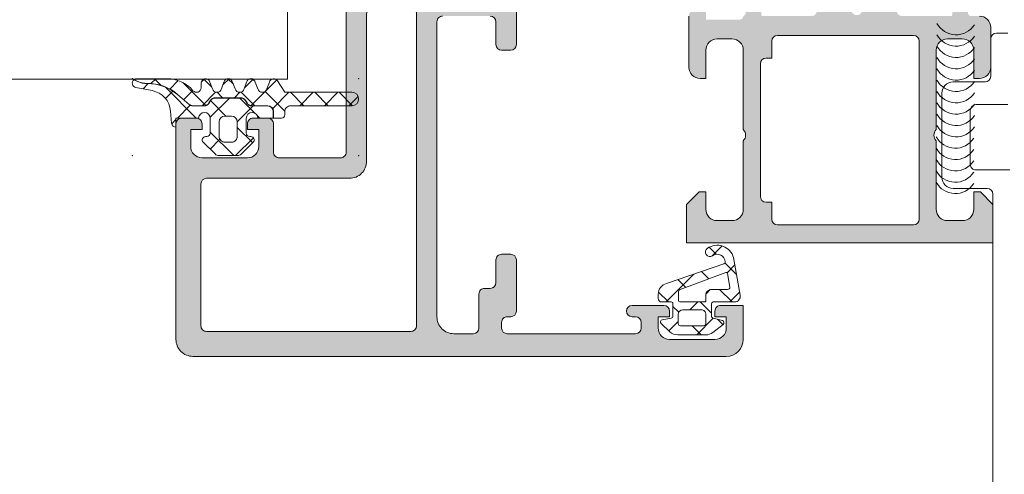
# Model space of a CAD drawing. Header units: millimetres. Extents: x 213386 to 506888, y 183055 to 450952.
# Tile 452 of 656: x 391947 to 392034, y 307865 to 307905. Entities that reach past the tile are written whole.
import ezdxf

# ---------------------------------------------------------------- set-up
doc = ezdxf.new("R2010")
doc.units = ezdxf.units.MM
doc.layers.add('FASÁDA DETAILNÍ', color=255, linetype='Continuous', lineweight=0)

msp = doc.modelspace()

# ---------------------------------------------------------------- hatches: boundary and pattern name
at = {"layer": 'FASÁDA DETAILNÍ'}
h = msp.add_hatch(color=256, dxfattribs=at)
edge = h.paths.add_edge_path(flags=16)
edge.add_ellipse((391981.8488441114, 307877.6725328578), major_axis=(-0.4999740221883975, 0), ratio=1, start_angle=89.9970229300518, end_angle=180.0029770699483, ccw=False)
edge.add_line((391981.8488181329, 307877.1725588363), (391963.8488181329, 307877.1725588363))
edge.add_ellipse((391963.8487921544, 307877.6725328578), major_axis=(-0.4999740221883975, 0), ratio=1, start_angle=-0.0029770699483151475, end_angle=90.0029770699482, ccw=False)
edge.add_line((391963.3488181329, 307877.6725588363), (391963.3488181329, 307890.1725588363))
edge.add_ellipse((391963.8488399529, 307890.1725370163), major_axis=(-0.5000218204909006, 0), ratio=1, start_angle=270.00250028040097, end_angle=359.99749971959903, ccw=False)
edge.add_line((391963.8488181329, 307890.6725588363), (391976.4518691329, 307890.6725588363))
edge.add_ellipse((391976.4518702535, 307892.1725577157), major_axis=(-1.499998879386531, 0), ratio=1, start_angle=89.99995719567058, end_angle=180.0000428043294)
edge.add_line((391977.9518691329, 307892.1725588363), (391977.9518691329, 307905.1725468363))
edge.add_ellipse((391978.4518687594, 307905.1725472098), major_axis=(-0.4999996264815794, 0), ratio=1, start_angle=-90.00004280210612, end_angle=4.280210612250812e-05, ccw=False)
edge.add_line((391978.4518691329, 307905.6725468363), (391981.8488181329, 307905.6725468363))
edge.add_ellipse((391981.8488185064, 307905.1725472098), major_axis=(-0.4999996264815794, 0), ratio=1, start_angle=179.9999571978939, end_angle=270.0000428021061, ccw=False)
edge.add_line((391982.3488181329, 307905.1725468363), (391982.3488181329, 307877.6725588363))
edge = h.paths.add_edge_path()
edge.add_line((392011.1488131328, 307876.4725468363), (392011.1488131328, 307879.4725468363))
edge.add_line((392011.1488131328, 307879.4725468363), (392009.1488131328, 307879.4725468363))
edge.add_arc((392009.1487871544, 307878.9725728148), 0.4999740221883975, 89.99702293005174, 180.0029770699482)
edge.add_line((392008.6488131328, 307878.9725468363), (392008.6488131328, 307878.4725468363))
edge.add_line((392008.6488131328, 307878.4725468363), (392009.6488131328, 307878.4725468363))
edge.add_line((392009.6488131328, 307878.4725468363), (392009.6488131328, 307877.4725468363))
edge.add_arc((392008.6487490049, 307877.4726109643), 1.000064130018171, 270.00367402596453, 359.99632597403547, ccw=False)
edge.add_line((392008.6488131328, 307876.4725468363), (392004.6488131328, 307876.4725468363))
edge.add_arc((392004.6488431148, 307877.4725768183), 1.000029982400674, 180.0017177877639, 269.9982822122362, ccw=False)
edge.add_line((392003.6488131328, 307877.4725468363), (392003.6488131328, 307878.4725468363))
edge.add_line((392003.6488131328, 307878.4725468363), (392004.6488131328, 307878.4725468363))
edge.add_line((392004.6488131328, 307878.4725468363), (392004.6488131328, 307878.9725468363))
edge.add_arc((392004.1488075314, 307878.9725412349), 0.5000056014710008, 0.0006418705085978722, 89.99935812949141)
edge.add_line((392004.1488131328, 307879.4725468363), (392001.3488101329, 307879.4725468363))
edge.add_arc((392001.3488101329, 307878.9725468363), 0.5, 90, 270)
edge.add_line((392001.3488101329, 307878.4725468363), (392001.6488131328, 307878.4725468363))
edge.add_arc((392001.6488024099, 307877.9725361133), 0.5000107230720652, 0.0012287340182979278, 89.9987712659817, ccw=False)
edge.add_line((392002.1488131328, 307877.9725468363), (392002.1488131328, 307877.4725468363))
edge.add_arc((392001.648745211, 307877.4726147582), 0.5000679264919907, 270.00778221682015, 359.9922177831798, ccw=False)
edge.add_line((392001.6488131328, 307876.9725468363), (391990.3488181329, 307876.9725468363))
edge.add_arc((391990.3488399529, 307877.4725686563), 0.5000218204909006, 180.0025002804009, 269.99749971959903, ccw=False)
edge.add_line((391989.8488181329, 307877.4725468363), (391989.8488181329, 307877.9725468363))
edge.add_arc((391990.3487554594, 307877.9726095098), 0.499937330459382, 89.99281724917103, 180.0071827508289, ccw=False)
edge.add_line((391990.3488181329, 307878.4725468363), (391990.6488211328, 307878.4725468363))
edge.add_arc((391990.6487583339, 307878.9726096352), 0.5000628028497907, 270.0071953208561, 359.9928046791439)
edge.add_line((391991.1488211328, 307878.9725468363), (391991.1488211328, 307883.4725468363))
edge.add_arc((391990.6488155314, 307883.4725412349), 0.5000056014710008, 0.0006418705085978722, 89.99935812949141)
edge.add_line((391990.6488211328, 307883.9725468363), (391989.8488181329, 307883.9725468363))
edge.add_arc((391989.8487921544, 307883.4725728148), 0.4999740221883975, 89.99702293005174, 180.0029770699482)
edge.add_line((391989.3488181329, 307883.4725468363), (391989.3488181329, 307881.4725468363))
edge.add_arc((391988.848750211, 307881.4726147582), 0.5000679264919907, 270.00778221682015, 359.9922177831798, ccw=False)
edge.add_line((391988.8488181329, 307880.9725468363), (391988.3488181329, 307880.9725468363))
edge.add_arc((391988.3487554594, 307880.4726095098), 0.499937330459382, 89.99281724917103, 180.007182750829)
edge.add_line((391987.8488181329, 307880.4725468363), (391987.8488181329, 307877.4725468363))
edge.add_arc((391987.3487630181, 307877.472601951), 0.5000551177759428, 270.00631498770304, 359.9936850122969, ccw=False)
edge.add_line((391987.3488181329, 307876.9725468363), (391985.6488211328, 307876.9725468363))
edge.add_arc((391985.6487892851, 307878.4725149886), 1.499968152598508, 179.9987834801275, 270.0012165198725, ccw=False)
edge.add_line((391984.1488211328, 307878.4725468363), (391984.1488211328, 307904.4725468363))
edge.add_arc((391984.6488002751, 307904.4725676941), 0.4999791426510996, 89.99760977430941, 180.0023902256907, ccw=False)
edge.add_line((391984.6488211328, 307904.9725468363), (391988.8488181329, 307904.9725468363))
edge.add_arc((391988.8488125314, 307904.4725412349), 0.5000056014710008, 0.0006418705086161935, 89.99935812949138, ccw=False)
edge.add_line((391989.3488181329, 307904.4725468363), (391989.3488181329, 307902.4725468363))
edge.add_arc((391989.8488399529, 307902.4725686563), 0.5000218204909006, 180.0025002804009, 269.997499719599)
edge.add_line((391989.8488181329, 307901.9725468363), (391990.6488211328, 307901.9725468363))
edge.add_arc((391990.6487685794, 307902.4725993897), 0.5000525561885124, 270.0060215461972, 359.9939784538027)
edge.add_line((391991.1488211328, 307902.4725468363), (391991.1488211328, 307907.4725478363))
edge.add_line((391991.1488211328, 307907.4725478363), (391990.9315001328, 307908.2304368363))
edge.add_arc((391991.2198785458, 307908.3131281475), 0.2999999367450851, 127.90481467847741, 196.0000242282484, ccw=False)
edge.add_arc((391990.851267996, 307908.7865479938), 0.3000001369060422, 307.9047180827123, 359.999969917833)
edge.add_line((391991.1512681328, 307908.7865478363), (391991.1512661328, 307910.8506948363))
edge.add_arc((391990.7512667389, 307910.8506952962), 0.399999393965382, 359.9999341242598, 471.9737695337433)
edge.add_line((391990.6015941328, 307911.2216368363), (391988.5783651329, 307910.4052758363))
edge.add_arc((391988.6532017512, 307910.2198055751), 0.1999993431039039, 111.9739078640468, 204.141092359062)
edge.add_line((391988.4706941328, 307910.1380088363), (391989.5390141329, 307907.7543238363))
edge.add_arc((391989.356506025, 307907.672527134), 0.1999997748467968, -90.81990061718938, 24.14102546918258, ccw=False)
edge.add_line((391989.3536441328, 307907.4725478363), (391978.0495641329, 307907.4725468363))
edge.add_arc((391978.0411324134, 307907.6639613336), 0.1916001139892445, 178.9555499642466, 272.5222219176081, ccw=False)
edge.add_line((391977.8495641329, 307907.6674538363), (391977.8495641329, 307908.0880378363))
edge.add_line((391977.8495641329, 307908.0880378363), (391979.2812991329, 307910.5536498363))
edge.add_arc((391979.0219621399, 307910.7044615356), 0.2999997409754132, 329.8208038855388, 434.0000282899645)
edge.add_line((391979.1046531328, 307910.9928398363), (391977.6124921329, 307911.4207108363))
edge.add_line((391977.6124921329, 307911.4207108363), (391976.7492171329, 307911.9191228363))
edge.add_arc((391976.5492171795, 307911.5727125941), 0.400000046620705, 60.00001156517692, 179.9999652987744)
edge.add_line((391976.1492171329, 307911.5727128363), (391976.1495641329, 307907.4647818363))
edge.add_line((391976.1495641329, 307907.4647818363), (391976.1518691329, 307892.9727248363))
edge.add_arc((391975.6518692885, 307892.9725467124), 0.4999998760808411, -90.00001783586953, 0.020411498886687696, ccw=False)
edge.add_line((391975.6518691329, 307892.4725468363), (391970.2488271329, 307892.4725468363))
edge.add_arc((391970.2488267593, 307892.9725464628), 0.4999996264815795, 179.9999571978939, 270.00004280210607, ccw=False)
edge.add_line((391969.7488271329, 307892.9725468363), (391969.7488271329, 307895.4725468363))
edge.add_arc((391969.2488275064, 307895.4725472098), 0.4999996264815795, 359.9999571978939, 450.0000428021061)
edge.add_line((391969.2488271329, 307895.9725468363), (391967.9488241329, 307895.9725468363))
edge.add_arc((391967.9488032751, 307895.4725676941), 0.4999791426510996, 89.9976097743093, 180.0023902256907)
edge.add_line((391967.4488241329, 307895.4725468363), (391967.4488241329, 307894.9725468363))
edge.add_line((391967.4488241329, 307894.9725468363), (391968.4488241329, 307894.9725468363))
edge.add_line((391968.4488241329, 307894.9725468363), (391968.4488241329, 307893.4725468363))
edge.add_arc((391967.4487924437, 307893.4725785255), 1.00003168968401, 270.001815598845, 359.998184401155, ccw=False)
edge.add_line((391967.4488241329, 307892.4725468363), (391963.4488241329, 307892.4725468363))
edge.add_arc((391963.4488933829, 307893.4726160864), 1.000069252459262, 180.0039674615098, 269.99603253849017, ccw=False)
edge.add_line((391962.4488241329, 307893.4725468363), (391962.4488241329, 307894.9725468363))
edge.add_line((391962.4488241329, 307894.9725468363), (391963.4488241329, 307894.9725468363))
edge.add_line((391963.4488241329, 307894.9725468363), (391963.4488241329, 307895.4725468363))
edge.add_arc((391962.9488501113, 307895.4725728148), 0.4999740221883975, 359.9970229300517, 450.0029770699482)
edge.add_line((391962.9488241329, 307895.9725468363), (391961.6488211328, 307895.9725468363))
edge.add_arc((391961.6488267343, 307895.4725412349), 0.5000056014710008, 90.00064187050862, 179.9993581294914)
edge.add_line((391961.1488211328, 307895.4725468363), (391961.1488211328, 307876.4725468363))
edge.add_arc((391962.6487918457, 307876.4725175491), 1.49997071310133, 179.9988812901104, 270.0011187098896)
edge.add_line((391962.6488211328, 307874.9725468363), (392009.6488131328, 307874.9725468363))
edge.add_arc((392009.6487527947, 307876.4726071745), 1.500060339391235, 270.0023046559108, 359.9976953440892)
h = msp.add_hatch(color=256, dxfattribs=at)
edge = h.paths.add_edge_path()
edge.add_arc((392029.4486622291, 307905.0925261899), 0.1199999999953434, 270, 360)
edge.add_line((392029.5686622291, 307905.0925261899), (392029.5686622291, 307907.8525241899))
edge.add_arc((392029.868662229, 307907.8525241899), 0.2999999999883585, 90, 180, ccw=False)
edge.add_line((392029.868662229, 307908.1525241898), (392030.8486365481, 307908.1525241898))
edge.add_arc((392030.848636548, 307907.8525241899), 0.2999999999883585, 0, 89.99999998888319, ccw=False)
edge.add_line((392031.1486365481, 307907.8525241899), (392031.1486365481, 307905.9725131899))
edge.add_arc((392031.2275036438, 307905.7049698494), 0.2789255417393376, 106.4245945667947, 181.162870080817)
edge.add_line((392030.9486355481, 307905.6993091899), (392030.9486355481, 307905.2457151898))
edge.add_arc((392031.2274729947, 307905.2400467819), 0.2788950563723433, 178.8354106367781, 253.58012357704)
edge.add_line((392031.1486365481, 307904.9725261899), (392031.9488112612, 307904.9725261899))
edge.add_arc((392031.9488112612, 307903.9725261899), 1, 0, 90, ccw=False)
edge.add_line((392032.9488112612, 307903.9725261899), (392032.9488112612, 307900.4725188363))
edge.add_arc((392031.9487914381, 307900.4725386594), 1.000019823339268, 270.0011357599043, 359.9988642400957, ccw=False)
edge.add_line((392031.9488112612, 307899.4725188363), (392031.4488112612, 307899.4725188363))
edge.add_line((392031.4488112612, 307899.4725188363), (392031.4488112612, 307901.9725188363))
edge.add_arc((392030.4487658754, 307901.9724734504), 1.000045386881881, 0.002600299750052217, 89.99739970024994)
edge.add_line((392030.4488112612, 307902.9725188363), (392029.1487929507, 307902.9725188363))
edge.add_arc((392029.1488454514, 307901.9724663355), 1.000052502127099, 90.0030079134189, 179.9969920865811)
edge.add_line((392028.1487929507, 307901.9725188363), (392028.1487929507, 307894.9725188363))
edge.add_arc((392028.6739147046, 307894.4725188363), 0.7250881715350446, 136.403816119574, 223.5961838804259)
edge.add_line((392028.1487929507, 307893.9725188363), (392028.1487929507, 307887.9384307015))
edge.add_arc((392029.1488454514, 307887.9384832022), 1.000052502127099, 180.0030079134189, 269.9969920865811)
edge.add_line((392029.1487929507, 307886.9384307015), (392030.4488112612, 307886.9384307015))
edge.add_arc((392030.4487658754, 307887.9384760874), 1.000045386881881, 270.00260029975, 359.99739970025)
edge.add_line((392031.4488112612, 307887.9384307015), (392031.4488112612, 307889.4725188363))
edge.add_line((392031.4488112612, 307889.4725188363), (392032.0488173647, 307889.4725188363))
edge.add_line((392032.0488173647, 307889.4725188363), (392033.1487929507, 307888.3725127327))
edge.add_line((392033.1487929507, 307888.3725127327), (392033.1487929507, 307884.9725188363))
edge.add_line((392033.1487929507, 307884.9725188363), (392006.1488921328, 307884.9725188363))
edge.add_line((392006.1488921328, 307884.9725188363), (392006.1488921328, 307888.3725127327))
edge.add_line((392006.1488921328, 307888.3725127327), (392007.2488677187, 307889.4725188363))
edge.add_line((392007.2488677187, 307889.4725188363), (392007.8488738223, 307889.4725188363))
edge.add_line((392007.8488738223, 307889.4725188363), (392007.8488738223, 307887.9384307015))
edge.add_arc((392008.8489192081, 307887.9384760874), 1.000045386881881, 180.00260029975, 269.9973997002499)
edge.add_line((392008.8488738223, 307886.9384307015), (392010.1488921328, 307886.9384307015))
edge.add_arc((392010.148839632, 307887.9384832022), 1.000052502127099, 270.0030079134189, 359.9969920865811)
edge.add_line((392011.1488921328, 307887.9384307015), (392011.1488921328, 307893.9725188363))
edge.add_arc((392010.6237703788, 307894.4725188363), 0.7250881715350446, 316.403816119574, 403.5961838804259)
edge.add_line((392011.1488921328, 307894.9725188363), (392011.1488921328, 307901.9725188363))
edge.add_arc((392010.148839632, 307901.9724663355), 1.000052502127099, 0.003007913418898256, 89.9969920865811)
edge.add_line((392010.1488921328, 307902.9725188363), (392008.8488738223, 307902.9725188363))
edge.add_arc((392008.8489192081, 307901.9724734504), 1.000045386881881, 90.00260029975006, 179.9973997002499)
edge.add_line((392007.8488738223, 307901.9725188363), (392007.8488738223, 307899.4725188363))
edge.add_line((392007.8488738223, 307899.4725188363), (392007.3488738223, 307899.4725188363))
edge.add_arc((392007.3488936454, 307900.4725386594), 1.000019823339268, 180.0011357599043, 269.9988642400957, ccw=False)
edge.add_line((392006.3488738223, 307900.4725188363), (392006.3488738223, 307904.9725188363))
edge.add_arc((392006.8488635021, 307904.9725291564), 0.4999896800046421, 89.99881737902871, 180.0011826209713, ccw=False)
edge.add_line((392006.8488738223, 307905.4725188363), (392007.8488738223, 307905.4725188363))
edge.add_line((392007.8488738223, 307905.4725188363), (392007.8488738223, 307904.6725157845))
edge.add_line((392007.8488738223, 307904.6725157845), (392010.848889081, 307904.6725157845))
edge.add_arc((392010.848891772, 307904.9725234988), 0.3000077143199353, 269.9994860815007, 360.0005139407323)
edge.add_arc((392011.0700630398, 307905.2400467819), 0.2788950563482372, 286.4198764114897, 361.164589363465)
edge.add_line((392011.3489004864, 307905.2457151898), (392011.3489004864, 307905.6993091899))
edge.add_arc((392011.0700323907, 307905.7049698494), 0.2789255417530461, 358.8371299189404, 433.5754054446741)
edge.add_line((392011.1488994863, 307905.9725131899), (392011.1488994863, 307907.8525241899))
edge.add_arc((392011.4488994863, 307907.8525241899), 0.2999999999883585, 89.99999998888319, 180, ccw=False)
edge.add_line((392011.4488994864, 307908.1525241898), (392012.4288738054, 307908.1525241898))
edge.add_arc((392012.4288738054, 307907.8525241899), 0.2999999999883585, 0, 90.00000001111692, ccw=False)
edge.add_line((392012.7288738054, 307907.8525241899), (392012.7288738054, 307905.0925261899))
edge.add_arc((392012.8488738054, 307905.0925261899), 0.1199999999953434, 180, 270)
edge.add_line((392012.8488738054, 307904.9725261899), (392017.1488994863, 307904.9725261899))
edge.add_arc((392017.1488994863, 307905.4725261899), 0.5, 270, 360)
edge.add_line((392017.6488994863, 307905.4725261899), (392017.6488994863, 307906.1725261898))
edge.add_line((392017.6488994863, 307906.1725261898), (392016.2674040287, 307908.5653465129))
edge.add_arc((392016.387019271, 307908.6344064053), 0.1381197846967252, 82.29756251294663, 210.0000000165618, ccw=False)
edge.add_arc((392015.939400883, 307903.7930551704), 4.999999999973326, 18.70940074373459, 84.6507719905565, ccw=False)
edge.add_arc((392021.1487680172, 307905.5572813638), 0.4999999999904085, 198.7094007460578, 341.2905992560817)
edge.add_arc((392026.3581351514, 307903.7930551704), 4.999999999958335, 95.3492280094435, 161.2905992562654, ccw=False)
edge.add_arc((392025.9105167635, 307908.6344064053), 0.1381197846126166, -30.000000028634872, 97.70243751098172, ccw=False)
edge.add_line((392026.0301320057, 307908.5653465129), (392024.6486365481, 307906.1725261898))
edge.add_line((392024.6486365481, 307906.1725261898), (392024.6486365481, 307905.4725261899))
edge.add_arc((392025.1486365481, 307905.4725261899), 0.5, 180, 270)
edge.add_line((392025.1486365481, 307904.9725261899), (392029.4486622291, 307904.9725261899))
edge = h.paths.add_edge_path(flags=16)
edge.add_arc((392014.1488845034, 307887.0725249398), 0.5, 180, 270)
edge.add_line((392014.1488845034, 307886.5725249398), (392026.1487929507, 307886.5725249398))
edge.add_arc((392026.1487929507, 307887.0725249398), 0.5, 270, 360)
edge.add_line((392026.6487929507, 307887.0725249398), (392026.6487929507, 307902.7725066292))
edge.add_arc((392026.1487929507, 307902.7725066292), 0.5, 0, 90)
edge.add_line((392026.1487929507, 307903.2725066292), (392014.1488845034, 307903.2725066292))
edge.add_arc((392014.1488845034, 307902.7725066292), 0.5, 90, 180)
edge.add_line((392013.6488845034, 307902.7725066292), (392013.6488845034, 307901.2725066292))
edge.add_line((392013.6488845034, 307901.2725066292), (392013.1488845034, 307901.2725066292))
edge.add_arc((392013.1488845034, 307900.7725066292), 0.5, 90, 180)
edge.add_line((392012.6488845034, 307900.7725066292), (392012.6488845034, 307889.0725249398))
edge.add_arc((392013.1488845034, 307889.0725249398), 0.5, 180, 270)
edge.add_line((392013.1488845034, 307888.5725249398), (392013.6488845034, 307888.5725249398))
edge.add_line((392013.6488845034, 307888.5725249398), (392013.6488845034, 307887.0725249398))
h = msp.add_hatch(dxfattribs=at)
h.set_pattern_fill('ANSI37', color=256, scale=0.625, angle=90, style=0)
h.set_pattern_definition([(135, (397960.6382589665, 283048.1544064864), (-1.403165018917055, -1.403165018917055), []), (225, (397960.6382589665, 283048.1544064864), (1.403165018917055, -1.403165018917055), [])])
edge = h.paths.add_edge_path()
edge.add_arc((391967.758745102, 307894.0625254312), 0.2900050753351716, 314.9975633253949, 449.9994892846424)
edge.add_line((391967.758747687, 307894.3525305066), (391967.6587534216, 307894.3525305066))
edge.add_arc((391967.6587534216, 307894.6625305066), 0.3099999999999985, 179.9999999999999, 270.0000000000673, ccw=False)
edge.add_line((391967.3487534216, 307894.6625305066), (391967.3487534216, 307895.9625065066))
edge.add_arc((391967.8587534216, 307895.9625065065), 0.5100000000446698, 1.1235201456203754, 180.0000000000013, ccw=False)
edge.add_line((391968.3686553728, 307895.9725065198), (391969.7272634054, 307895.9725083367))
edge.add_line((391969.7272634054, 307895.9725083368), (391969.7272634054, 307896.5625086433))
edge.add_arc((391969.2372634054, 307896.5625086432), 0.4900000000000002, 2.105722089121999e-13, 90.00000000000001)
edge.add_line((391969.2372634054, 307897.0525086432), (391967.8372656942, 307897.0525086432))
edge.add_arc((391967.8372656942, 307897.5625086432), 0.5099999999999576, 210.0000000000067, 270.0000000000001, ccw=False)
edge.add_line((391967.3955927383, 307897.3075086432), (391967.2801226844, 307897.5075086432))
edge.add_arc((391966.8557702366, 307897.2625086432), 0.4900000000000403, 30.00000000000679, 90.00000000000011)
edge.add_line((391966.8557702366, 307897.7525086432), (391964.6187603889, 307897.7525086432))
edge.add_arc((391964.6187603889, 307897.2625086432), 0.4899999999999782, 90.00000000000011, 150.0000000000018)
edge.add_line((391964.1944079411, 307897.5075086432), (391964.0789378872, 307897.3075086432))
edge.add_arc((391963.6372649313, 307897.5625086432), 0.5100000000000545, 269.99999999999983, 330.00000000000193, ccw=False)
edge.add_line((391963.6372649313, 307897.0525086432), (391962.639667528, 307897.0525086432))
edge.add_arc((391962.639667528, 307897.5584420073), 0.5059333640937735, 229.3588191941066, 269.99999999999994, ccw=False)
edge.add_line((391962.3101431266, 307897.1745380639), (391961.28391179, 307898.0554049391))
edge.add_arc((391958.6827146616, 307895.0249470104), 3.993732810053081, 49.35881919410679, 90.61886913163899)
edge.add_arc((391958.6178677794, 307901.0283296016), 2.010000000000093, 243.3452087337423, 270.6188691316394, ccw=False)
edge.add_line((391957.716153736, 307899.2319410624), (391957.4491178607, 307899.3659822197))
edge.add_arc((391957.6940874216, 307899.0625185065), 0.3900003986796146, 128.9120293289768, 258.9894375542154)
edge.add_line((391957.6196012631, 307898.6796972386), (391959.0576920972, 307898.4000956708))
edge.add_arc((391958.6740800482, 307896.4270417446), 2.010000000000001, 4.99524938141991, 78.99750356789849, ccw=False)
edge.add_line((391960.6764459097, 307896.602058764), (391960.7702280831, 307895.5290989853))
edge.add_arc((391961.1587951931, 307895.562520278), 0.3900017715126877, 184.9160046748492, 268.5301263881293)
edge.add_line((391961.1487911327, 307895.1726468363), (391961.1487911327, 307895.9725177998))
edge.add_line((391961.1487911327, 307895.9725177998), (391963.1488704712, 307895.9725065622))
edge.add_arc((391963.6587724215, 307895.9625065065), 0.5100000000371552, 0, 178.8764750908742, ccw=False)
edge.add_line((391964.1687724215, 307895.9625065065), (391964.1687724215, 307894.6625305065))
edge.add_arc((391963.8587724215, 307894.6625305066), 0.3100000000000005, 269.99999999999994, 359.99999999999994, ccw=False)
edge.add_line((391963.8587724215, 307894.3525305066), (391963.7587474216, 307894.3525305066))
edge.add_arc((391963.7587756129, 307894.0625151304), 0.2900153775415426, 90.00556950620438, 224.9966855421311)
edge.add_line((391963.5536919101, 307893.8574551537), (391964.5942563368, 307892.8161581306))
edge.add_arc((391964.9408605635, 307893.1625185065), 0.4900000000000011, 224.9798378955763, 269.9999999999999)
edge.add_line((391964.9408605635, 307892.6725185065), (391966.5769090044, 307892.6725185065))
edge.add_arc((391966.5769090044, 307893.1625185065), 0.4899999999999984, 270.0000000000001, 315.0276992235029)
edge.add_line((391966.9235587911, 307892.8162037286), (391967.9638009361, 307893.8574521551))
edge = h.paths.add_edge_path()
edge.add_arc((391966.0587762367, 307895.6625403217), 0.4999901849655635, -1.1368683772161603e-13, 89.9999999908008, ccw=False)
edge.add_line((391966.5587664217, 307895.6625403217), (391966.5587664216, 307894.3625305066))
edge.add_arc((391966.058785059, 307894.3625118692), 0.4999813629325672, -90.0021357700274, 0.002135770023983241, ccw=False)
edge.add_line((391966.0587664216, 307893.8625305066), (391965.4587594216, 307893.8625305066))
edge.add_arc((391965.4587407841, 307894.3625118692), 0.4999813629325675, 179.997864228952, 270.0021357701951, ccw=False)
edge.add_line((391964.9587594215, 307894.3625305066), (391964.9587594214, 307895.6625403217))
edge.add_arc((391965.4587496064, 307895.6625403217), 0.4999901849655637, 90, 180, ccw=False)
edge.add_line((391965.4587496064, 307896.1625305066), (391966.0587762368, 307896.1625305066))
h = msp.add_hatch(dxfattribs=at)
h.set_pattern_fill('ANSI37', color=256, scale=0.48, angle=90, style=0)
h.set_pattern_definition([(135, (397960.6382589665, 283048.1544064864), (-1.077630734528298, -1.077630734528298), []), (225, (397960.6382589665, 283048.1544064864), (1.077630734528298, -1.077630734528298), [])])
edge = h.paths.add_edge_path()
edge.add_line((391968.3629795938, 307898.5559352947), (391968.1357206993, 307899.1629928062))
edge.add_arc((391967.7588845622, 307899.0625175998), 0.3900009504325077, 14.92936879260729, 165.070631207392)
edge.add_line((391967.382048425, 307899.1629928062), (391967.1547895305, 307898.5559352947))
edge.add_arc((391966.7588845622, 307898.6625187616), 0.4100009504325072, 195.0676336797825, 344.9323663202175, ccw=False)
edge.add_line((391966.3629795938, 307898.5559352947), (391966.1357206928, 307899.1629928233))
edge.add_arc((391965.7588845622, 307899.0625191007), 0.390000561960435, 14.92915839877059, 165.0708416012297)
edge.add_line((391965.3820484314, 307899.1629928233), (391965.1547895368, 307898.5559353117))
edge.add_arc((391964.7588845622, 307898.6625172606), 0.4100005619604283, 195.0674247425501, 344.9325713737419, ccw=False)
edge.add_line((391964.3629795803, 307898.5559353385), (391964.1357245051, 307899.1629928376))
edge.add_arc((391963.7588418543, 307899.0625055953), 0.3900489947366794, 14.92931686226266, 179.9999999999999)
edge.add_line((391963.3687928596, 307899.0625055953), (391963.3687928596, 307898.6625165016))
edge.add_arc((391962.9587923, 307898.6625165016), 0.4100005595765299, 220.3199356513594, 359.99999999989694, ccw=False)
edge.add_arc((391960.3665060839, 307896.4625466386), 2.989972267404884, 40.31993784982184, 90.00133045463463)
edge.add_line((391960.3664366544, 307899.4525189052), (391957.6946450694, 307899.4525185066))
edge.add_arc((391957.6940874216, 307899.0625185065), 0.3900003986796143, 89.91807475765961, 125.6405699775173)
edge.add_line((391957.4668347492, 307899.379467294), (391957.725126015, 307899.2498155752))
edge.add_arc((391958.6178677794, 307901.0283296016), 1.990000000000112, 243.345208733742, 270.6188691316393)
edge.add_arc((391958.6827146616, 307895.0249470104), 4.013732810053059, 49.358819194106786, 90.61886913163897, ccw=False)
edge.add_line((391961.2969381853, 307898.0705810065), (391962.3231695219, 307897.1897141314))
edge.add_arc((391962.639667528, 307897.5584420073), 0.4859333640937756, 229.3588191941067, 269.9999999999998)
edge.add_line((391962.639667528, 307897.0725086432), (391963.6372649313, 307897.0725086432))
edge.add_arc((391963.6372649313, 307897.5625086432), 0.4900000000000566, 270.0000000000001, 330.0000000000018)
edge.add_line((391964.0616173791, 307897.3175086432), (391964.177087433, 307897.5175086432))
edge.add_arc((391964.6187603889, 307897.2625086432), 0.5099999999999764, 89.99999999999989, 150.0000000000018, ccw=False)
edge.add_line((391964.6187603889, 307897.7725086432), (391966.8557702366, 307897.7725086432))
edge.add_arc((391966.8557702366, 307897.2625086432), 0.5100000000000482, 30.00000000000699, 89.99999999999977, ccw=False)
edge.add_line((391967.2974431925, 307897.5175086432), (391967.4129132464, 307897.3175086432))
edge.add_arc((391967.8372656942, 307897.5625086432), 0.4899999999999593, 210.000000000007, 269.9999999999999)
edge.add_line((391967.8372656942, 307897.0725086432), (391969.2372634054, 307897.0725086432))
edge.add_arc((391969.2372634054, 307896.5625086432), 0.509999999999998, -2.2737367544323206e-13, 90, ccw=False)
edge.add_line((391969.7472634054, 307896.5625086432), (391969.7472634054, 307895.9725083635))
edge.add_line((391969.7472634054, 307895.9725083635), (391970.45888495, 307895.9725093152))
edge.add_arc((391970.4588845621, 307896.2625093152), 0.2900000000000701, 270.0000766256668, 360.0000000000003)
edge.add_line((391970.7488845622, 307896.2625093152), (391970.7488845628, 307896.5624944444))
edge.add_arc((391971.2587065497, 307896.5626759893), 0.5098220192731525, 89.97571351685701, 180.0204027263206, ccw=False)
edge.add_line((391971.2589226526, 307897.0724979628), (391976.6588856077, 307897.0725284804))
edge.add_arc((391976.6588822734, 307897.6625269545), 0.5899984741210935, 270.0003238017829, 450.0000000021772)
edge.add_line((391976.6588822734, 307898.2525254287), (391970.7534740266, 307898.2525254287))
edge.add_line((391970.7534740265, 307898.2525254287), (391970.09677047, 307899.257279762))
edge.add_arc((391969.7588827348, 307899.0625191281), 0.3899997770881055, 29.95942118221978, 165.0702409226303)
edge.add_line((391969.3820484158, 307899.1629965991), (391969.1547895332, 307898.5559353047))
edge.add_arc((391968.7588845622, 307898.6625187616), 0.4100009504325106, 195.0676336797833, 344.93236777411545, ccw=False)
h = msp.add_hatch(dxfattribs=at)
h.set_pattern_fill('ANSI37', color=256, scale=0.625, angle=270, style=0)
h.set_pattern_definition([(315, (392008.6487931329, 307878.4725188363), (1.403165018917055, 1.403165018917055), []), (44.99999999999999, (392008.6487931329, 307878.4725188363), (-1.403165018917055, 1.403165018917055), [])])
edge = h.paths.add_edge_path(flags=16)
edge.add_ellipse((392008.3465780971, 307880.3747319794), major_axis=(-0.4977897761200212, 0), ratio=1, start_angle=-90.25472203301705, end_angle=0.1925797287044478)
edge.add_line((392007.8487911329, 307880.3730588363), (392007.8487911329, 307879.8725398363))
edge.add_ellipse((392007.7488073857, 307879.8725255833), major_axis=(-0.0999837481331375, 0), ratio=1, start_angle=89.99125933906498, end_angle=180.0081677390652, ccw=False)
edge.add_line((392007.7487921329, 307879.7725418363), (392005.5483621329, 307879.7725378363))
edge.add_ellipse((392005.5483647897, 307879.8725424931), major_axis=(-0.1000046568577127, 0), ratio=1, start_angle=0.0015221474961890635, end_angle=89.99847781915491, ccw=False)
edge.add_line((392005.4483601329, 307879.8725398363), (392005.4483601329, 307880.6844818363))
edge.add_ellipse((392005.6483667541, 307880.6844733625), major_axis=(-0.2000066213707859, 0), ratio=1, start_angle=285.6886153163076, end_angle=359.99757251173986, ccw=False)
edge.add_line((392005.5942831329, 307880.8770288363), (392009.6124241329, 307882.3643538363))
edge.add_ellipse((392009.6471376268, 307882.2705723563), major_axis=(-0.09999996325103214, 0), ratio=1, start_angle=190.3222841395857, end_angle=290.31218280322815, ccw=False)
edge.add_line((392009.7455191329, 307882.2884908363), (392009.9658021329, 307881.0790218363))
edge.add_ellipse((392009.7659117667, 307881.0725131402), major_axis=(-0.199996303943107, 0), ratio=1, start_angle=89.99895894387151, end_angle=181.864967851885, ccw=False)
edge.add_line((392009.7659081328, 307880.8725168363), (392008.3487911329, 307880.8725168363))
edge = h.paths.add_edge_path(flags=16)
edge.add_ellipse((392007.6487899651, 307877.872528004), major_axis=(-0.2000001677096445, 0), ratio=1, start_angle=89.99976157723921, end_angle=180.0002384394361, ccw=False)
edge.add_line((392007.6487891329, 307877.6725278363), (392005.6143321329, 307877.6725318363))
edge.add_ellipse((392005.6143274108, 307877.8725271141), major_axis=(-0.1999952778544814, 0), ratio=1, start_angle=-0.0004933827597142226, end_angle=90.00135281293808, ccw=False)
edge.add_line((392005.4143321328, 307877.8725288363), (392005.4143321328, 307878.6725388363))
edge.add_ellipse((392005.8143429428, 307878.6725300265), major_axis=(-0.4000108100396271, 0), ratio=1, start_angle=270.0019780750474, end_angle=359.99873812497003, ccw=False)
edge.add_line((392005.8143291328, 307879.0725408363), (392007.4487921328, 307879.0725408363))
edge.add_ellipse((392007.4487952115, 307878.6725459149), major_axis=(-0.3999949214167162, 0), ratio=1, start_angle=179.9989860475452, end_angle=270.00044099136, ccw=False)
edge.add_line((392007.8487901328, 307878.6725388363), (392007.8487901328, 307877.8725288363))
edge = h.paths.add_edge_path()
edge.add_arc((392009.2487820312, 307877.9490799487), 0.2000083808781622, 310.0023157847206, 434.9984805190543)
edge.add_line((392009.3005531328, 307878.1422718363), (392008.4970281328, 307878.3328058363))
edge.add_arc((392008.5488045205, 307878.5259994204), 0.2000113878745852, 180.0027454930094, 254.99714366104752, ccw=False)
edge.add_line((392008.3487931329, 307878.5259898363), (392008.3487931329, 307879.6225398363))
edge.add_arc((392008.4987807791, 307879.62255019), 0.1499876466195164, 89.99604483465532, 180.0039551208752, ccw=False)
edge.add_line((392008.4987911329, 307879.7725378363), (392010.3816621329, 307879.7725298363))
edge.add_arc((392010.3816640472, 307880.2725297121), 0.4999998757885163, 269.9997806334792, 369.9335722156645)
edge.add_line((392010.8741681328, 307880.3587828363), (392010.2927791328, 307883.6785088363))
edge.add_arc((392008.8487936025, 307883.2724345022), 1.499996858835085, 15.706924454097, 125.0875539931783)
edge.add_arc((392008.2164866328, 307884.1725373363), 0.3999981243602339, 125.0880041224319, 305.0880041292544)
edge.add_arc((392008.8510081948, 307883.2912376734), 0.6860034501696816, 0.4843583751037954, 126.1411855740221, ccw=False)
edge.add_arc((392009.3878845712, 307883.277417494), 0.1503878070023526, -70.98384902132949, 7.496078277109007, ccw=False)
edge.add_line((392009.4368861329, 307883.1352368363), (392004.3906601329, 307881.4075548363))
edge.add_arc((392004.6487812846, 307880.4414628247), 0.9999801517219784, 104.9589109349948, 180.0005723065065)
edge.add_line((392003.6488011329, 307880.4414528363), (392003.6487891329, 307880.0725478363))
edge.add_arc((392003.948808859, 307880.0725685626), 0.3000197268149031, 180.0039581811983, 269.9968057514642)
edge.add_line((392003.9487921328, 307879.7725488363), (392004.7988071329, 307879.7725488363))
edge.add_arc((392004.7988200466, 307879.6225647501), 0.1499840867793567, -0.004933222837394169, 90.00493322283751, ccw=False)
edge.add_line((392004.9488041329, 307879.6225518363), (392004.9487931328, 307878.5259898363))
edge.add_arc((392004.748778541, 307878.525998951), 0.2000145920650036, 285.0023743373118, 359.9973890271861, ccw=False)
edge.add_line((392004.8005541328, 307878.3328018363), (392003.9971821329, 307878.2037078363))
edge.add_arc((392004.0489065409, 307878.0105319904), 0.1999808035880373, 104.9897870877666, 225.0074444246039)
edge.add_line((392003.9075171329, 307877.8691058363), (392004.6833871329, 307877.1425868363))
edge.add_arc((392005.3668975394, 307877.8725284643), 1.000000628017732, 226.8814623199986, 270.0000340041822)
edge.add_line((392005.3668981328, 307876.8725278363), (392007.8455311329, 307876.8725278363))
edge.add_arc((392007.8455300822, 307877.8725307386), 1.000002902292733, 270.0000601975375, 307.8277930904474)
edge.add_line((392008.4588221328, 307877.0826708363), (392009.3773511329, 307877.7958698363))

# ---------------------------------------------------------------- linework, layer by layer
msp.add_lwpolyline([(391583.2835165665, 307943.4084306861), (391970.9742934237, 307943.4084306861), (391970.9742934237, 307899.4084306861), (391583.2835165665, 307899.4084306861), (391502.3126377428, 307899.4084306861), (391502.3126377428, 307943.4084306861)], close=True, dxfattribs=at)
for points in [[(391976.1495641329, 307907.4647818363), (391976.1518691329, 307892.9727248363), (391976.1518691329, 307892.9727248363, -0.414318), (391975.6518691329, 307892.4725468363), (391970.2488271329, 307892.4725468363), (391970.2488271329, 307892.4725468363, -0.414214), (391969.7488271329, 307892.9725468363), (391969.7488271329, 307895.4725468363), (391969.7488271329, 307895.4725468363, 0.414214), (391969.2488271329, 307895.9725468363), (391967.9488241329, 307895.9725468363), (391967.9488241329, 307895.9725468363, 0.414238), (391967.4488241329, 307895.4725468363), (391967.4488241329, 307894.9725468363), (391968.4488241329, 307894.9725468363), (391968.4488241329, 307893.4725468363), (391968.4488241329, 307893.4725468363, -0.414195), (391967.4488241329, 307892.4725468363), (391963.4488241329, 307892.4725468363), (391963.4488241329, 307892.4725468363, -0.414173), (391962.4488241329, 307893.4725468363), (391962.4488241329, 307894.9725468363), (391963.4488241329, 307894.9725468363), (391963.4488241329, 307895.4725468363), (391963.4488241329, 307895.4725468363, 0.414244), (391962.9488241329, 307895.9725468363), (391961.6488211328, 307895.9725468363), (391961.6488211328, 307895.9725468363, 0.414207), (391961.1488211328, 307895.4725468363), (391961.1488211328, 307876.4725468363), (391961.1488211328, 307876.4725468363, 0.414225), (391962.6488211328, 307874.9725468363), (392009.6488131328, 307874.9725468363), (392009.6488131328, 307874.9725468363, 0.41419), (392011.1488131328, 307876.4725468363), (392011.1488131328, 307876.4725468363), (392011.1488131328, 307879.4725468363), (392009.1488131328, 307879.4725468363), (392009.1488131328, 307879.4725468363, 0.414244), (392008.6488131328, 307878.9725468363), (392008.6488131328, 307878.4725468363), (392009.6488131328, 307878.4725468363), (392009.6488131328, 307877.4725468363), (392009.6488131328, 307877.4725468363, -0.414176), (392008.6488131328, 307876.4725468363), (392004.6488131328, 307876.4725468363), (392004.6488131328, 307876.4725468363, -0.414196), (392003.6488131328, 307877.4725468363), (392003.6488131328, 307878.4725468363), (392004.6488131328, 307878.4725468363), (392004.6488131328, 307878.9725468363), (392004.6488131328, 307878.9725468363, 0.414207), (392004.1488131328, 307879.4725468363), (392001.3488101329, 307879.4725468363), (392001.3488101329, 307879.4725468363, 1), (392001.3488101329, 307878.4725468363), (392001.6488131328, 307878.4725468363), (392001.6488131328, 307878.4725468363, -0.414201), (392002.1488131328, 307877.9725468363), (392002.1488131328, 307877.4725468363), (392002.1488131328, 307877.4725468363, -0.414134), (392001.6488131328, 307876.9725468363), (391990.3488181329, 307876.9725468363), (391990.3488181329, 307876.9725468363, -0.414188), (391989.8488181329, 307877.4725468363), (391989.8488181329, 307877.9725468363), (391989.8488181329, 307877.9725468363, -0.414287), (391990.3488181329, 307878.4725468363), (391990.6488211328, 307878.4725468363), (391990.6488211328, 307878.4725468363, 0.41414), (391991.1488211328, 307878.9725468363), (391991.1488211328, 307883.4725468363), (391991.1488211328, 307883.4725468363, 0.414207), (391990.6488211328, 307883.9725468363), (391989.8488181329, 307883.9725468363), (391989.8488181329, 307883.9725468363, 0.414244), (391989.3488181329, 307883.4725468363), (391989.3488181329, 307881.4725468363), (391989.3488181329, 307881.4725468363, -0.414134), (391988.8488181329, 307880.9725468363), (391988.3488181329, 307880.9725468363), (391988.3488181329, 307880.9725468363, 0.414287), (391987.8488181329, 307880.4725468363), (391987.8488181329, 307877.4725468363), (391987.8488181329, 307877.4725468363, -0.414149), (391987.3488181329, 307876.9725468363), (391985.6488211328, 307876.9725468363), (391985.6488211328, 307876.9725468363, -0.414226), (391984.1488211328, 307878.4725468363), (391984.1488211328, 307904.4725468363), (391984.1488211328, 307904.4725468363, -0.414238), (391984.6488211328, 307904.9725468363)], [(391988.8488181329, 307904.9725468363, -0.414207), (391989.3488181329, 307904.4725468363), (391989.3488181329, 307902.4725468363), (391989.3488181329, 307902.4725468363, 0.414188), (391989.8488181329, 307901.9725468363), (391990.6488211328, 307901.9725468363), (391990.6488211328, 307901.9725468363, 0.414152), (391991.1488211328, 307902.4725468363), (391991.1488211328, 307907.4725478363)], [(392031.9488112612, 307904.9725261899, -0.414213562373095), (392032.9488112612, 307903.9725261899), (392032.9488112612, 307900.4725188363, -0.4142019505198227), (392031.9488112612, 307899.4725188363), (392031.4488112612, 307899.4725188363), (392031.4488112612, 307901.9725188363, 0.4141869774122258), (392030.4488112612, 307902.9725188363), (392029.1487929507, 307902.9725188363, 0.4141828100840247), (392028.1487929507, 307901.9725188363), (392028.1487929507, 307894.9725188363, 0.3999328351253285), (392028.1487929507, 307893.9725188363), (392028.1487929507, 307887.9384307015, 0.4141828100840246), (392029.1487929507, 307886.9384307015), (392030.4488112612, 307886.9384307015, 0.4141869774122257), (392031.4488112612, 307887.9384307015), (392031.4488112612, 307889.4725188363), (392032.0488173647, 307889.4725188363), (392033.1487929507, 307888.3725127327), (392033.1487929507, 307884.9725188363), (392006.1488921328, 307884.9725188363), (392006.1488921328, 307888.3725127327), (392007.2488677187, 307889.4725188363), (392007.8488738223, 307889.4725188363), (392007.8488738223, 307887.9384307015, 0.4141869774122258), (392008.8488738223, 307886.9384307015), (392010.1488921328, 307886.9384307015, 0.4141828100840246), (392011.1488921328, 307887.9384307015), (392011.1488921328, 307893.9725188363, 0.3999328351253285), (392011.1488921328, 307894.9725188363), (392011.1488921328, 307901.9725188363, 0.4141828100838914), (392010.1488921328, 307902.9725188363), (392008.8488738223, 307902.9725188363, 0.4141869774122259), (392007.8488738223, 307901.9725188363), (392007.8488738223, 307899.4725188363), (392007.3488738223, 307899.4725188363, -0.4142019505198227), (392006.3488738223, 307900.4725188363), (392006.3488738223, 307904.9725188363, -0.414225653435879)], [(392033.1487929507, 307770.7363782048), (392033.1487929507, 307889.2725188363, 0.414213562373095), (392032.6487929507, 307889.7725188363), (392029.6487929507, 307889.7725188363, -0.414213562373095), (392028.6487929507, 307890.7725188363), (392028.6487929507, 307898.1725188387, -0.4142135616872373), (392029.6487929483, 307899.1725188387), (392032.4487929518, 307899.1725188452, 0.4142135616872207), (392032.9487929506, 307899.6725188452), (392032.9487929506, 307902.9725188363, -0.414213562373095), (392033.4487929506, 307903.4725188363), (392034.4487929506, 307903.4725188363, -0.414213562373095)], [(392034.4487929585, 307897.1725168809), (392031.6487928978, 307897.1725168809, 0.4142135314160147), (392031.1487929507, 307896.6725168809), (392031.1487929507, 307891.9064677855, 0.4142135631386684), (392031.6487929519, 307891.4064677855), (392034.6487929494, 307891.4064677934, -0.4142135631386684)]]:
    msp.add_lwpolyline(points, format="xyb", dxfattribs=at)
at = {"layer": 'FASÁDA DETAILNÍ', "extrusion": (0, 0, -1)}
for points in [[(-391982.3488181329, 307877.6725588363, 0.414244), (-391981.8488181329, 307877.1725588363), (-391963.8488181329, 307877.1725588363), (-391963.8488181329, 307877.1725588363, 0.414244), (-391963.3488181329, 307877.6725588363), (-391963.3488181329, 307890.1725588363), (-391963.3488181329, 307890.1725588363, 0.414188), (-391963.8488181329, 307890.6725588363), (-391976.4518691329, 307890.6725588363), (-391976.4518691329, 307890.6725588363, -0.414214), (-391977.9518691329, 307892.1725588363), (-391977.9518691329, 307905.1725468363), (-391977.9518691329, 307905.1725468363, 0.414214), (-391978.4518691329, 307905.6725468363), (-391981.8488181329, 307905.6725468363), (-391981.8488181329, 307905.6725468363, 0.414214), (-391982.3488181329, 307905.1725468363), (-391982.3488181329, 307877.6725588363)], [(-392008.3487911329, 307880.8725168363, -0.416502), (-392007.8487911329, 307880.3730588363), (-392007.8487911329, 307879.8725398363), (-392007.8487911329, 307879.8725398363, 0.4143), (-392007.7487921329, 307879.7725418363), (-392005.5483621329, 307879.7725378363), (-392005.5483621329, 307879.7725378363, 0.414198), (-392005.4483601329, 307879.8725398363), (-392005.4483601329, 307880.6844818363), (-392005.4483601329, 307880.6844818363, 0.336095), (-392005.5942831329, 307880.8770288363), (-392009.6124241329, 307882.3643538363), (-392009.6124241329, 307882.3643538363, 0.466254), (-392009.7455191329, 307882.2884908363), (-392009.9658021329, 307881.0790218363), (-392009.9658021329, 307881.0790218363, 0.423785), (-392009.7659081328, 307880.8725168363), (-392008.3487911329, 307880.8725168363)], [(-392007.8487901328, 307877.8725288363, 0.414216), (-392007.6487891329, 307877.6725278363), (-392005.6143321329, 307877.6725318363), (-392005.6143321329, 307877.6725318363, 0.414223), (-392005.4143321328, 307877.8725288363), (-392005.4143321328, 307878.6725388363), (-392005.4143321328, 307878.6725388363, 0.414197), (-392005.8143291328, 307879.0725408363), (-392007.4487921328, 307879.0725408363), (-392007.4487921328, 307879.0725408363, 0.414221), (-392007.8487901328, 307878.6725388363), (-392007.8487901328, 307877.8725288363)]]:
    msp.add_lwpolyline(points, format="xyb", close=True, dxfattribs=at)
at = {"layer": 'FASÁDA DETAILNÍ'}
for points in [[(392013.6488845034, 307887.0725249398, 0.414213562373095), (392014.1488845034, 307886.5725249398), (392026.1487929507, 307886.5725249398, 0.414213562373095), (392026.6487929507, 307887.0725249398), (392026.6487929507, 307902.7725066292, 0.414213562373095), (392026.1487929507, 307903.2725066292), (392014.1488845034, 307903.2725066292, 0.414213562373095), (392013.6488845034, 307902.7725066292), (392013.6488845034, 307901.2725066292), (392013.1488845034, 307901.2725066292, 0.414213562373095), (392012.6488845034, 307900.7725066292), (392012.6488845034, 307889.0725249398, 0.414213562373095), (392013.1488845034, 307888.5725249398), (392013.6488845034, 307888.5725249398)], [(392009.3773511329, 307877.7958698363, 0.606792), (392009.3005531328, 307878.1422718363), (392008.4970281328, 307878.3328058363), (392008.4970281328, 307878.3328058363, -0.339427), (392008.3487931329, 307878.5259898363), (392008.3487931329, 307879.6225398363), (392008.3487931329, 307879.6225398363, -0.414254), (392008.4987911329, 307879.7725378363), (392010.3816621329, 307879.7725298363), (392010.3816621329, 307879.7725298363, 0.465956), (392010.8741681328, 307880.3587828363), (392010.2927791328, 307883.6785088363), (392010.2927791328, 307883.6785088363, 0.517137), (392007.9865541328, 307884.4998438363, 1), (392008.4464191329, 307883.8452308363, -0.610743), (392009.5369871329, 307883.2970368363, -0.356477), (392009.4368861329, 307883.1352368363), (392004.3906601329, 307881.4075548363), (392004.3906601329, 307881.4075548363, 0.339657), (392003.6488011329, 307880.4414528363), (392003.6487891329, 307880.0725478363), (392003.6487891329, 307880.0725478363, 0.414177), (392003.9487921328, 307879.7725488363), (392004.7988071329, 307879.7725488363), (392004.7988071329, 307879.7725488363, -0.414264), (392004.9488041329, 307879.6225518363), (392004.9487931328, 307878.5259898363), (392004.9487931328, 307878.5259898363, -0.33943), (392004.8005541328, 307878.3328018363), (392003.9971821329, 307878.2037078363), (392003.9971821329, 307878.2037078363, 0.577453), (392003.9075171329, 307877.8691058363), (392004.6833871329, 307877.1425868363), (392004.6833871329, 307877.1425868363, 0.190392), (392005.3668981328, 307876.8725278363), (392007.8455311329, 307876.8725278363), (392007.8455311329, 307876.8725278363, 0.16657), (392008.4588221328, 307877.0826708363), (392009.3773511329, 307877.7958698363)]]:
    msp.add_lwpolyline(points, format="xyb", close=True, dxfattribs=at)
at = {"layer": 'FASÁDA DETAILNÍ', "color": 7}
for points in [[(391967.9638009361, 307893.8574521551, 0.6681907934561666), (391967.758747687, 307894.3525305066), (391967.6587534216, 307894.3525305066, -0.41421356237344), (391967.3487534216, 307894.6625305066), (391967.3487534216, 307895.9625065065, -0.9902431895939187), (391968.3686553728, 307895.9725065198), (391969.7272634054, 307895.9725083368), (391969.7272634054, 307896.5625086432, 0.4142135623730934), (391969.2372634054, 307897.0525086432), (391967.8372656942, 307897.0525086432, -0.267949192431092), (391967.3955927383, 307897.3075086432), (391967.2801226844, 307897.5075086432, 0.2679491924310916), (391966.8557702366, 307897.7525086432), (391964.6187603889, 307897.7525086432, 0.267949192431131), (391964.1944079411, 307897.5075086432), (391964.0789378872, 307897.3075086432, -0.2679491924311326), (391963.6372649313, 307897.0525086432), (391962.639667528, 307897.0525086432, -0.1792130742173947), (391962.3101431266, 307897.1745380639), (391961.28391179, 307898.055404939, 0.1820014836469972), (391958.6395779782, 307899.018446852, -0.1195687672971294), (391957.716153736, 307899.2319410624), (391957.4491178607, 307899.3659822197, 0.6375452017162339), (391957.6196012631, 307898.6796972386), (391959.0576920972, 307898.4000956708, -0.3346062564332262), (391960.6764459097, 307896.602058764), (391960.7702280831, 307895.5290989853, 0.381933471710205), (391961.1487911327, 307895.1726468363), (391961.1487911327, 307895.9725177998), (391963.1488704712, 307895.9725065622, -0.9902431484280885), (391964.1687724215, 307895.9625065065), (391964.1687724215, 307894.6625305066, -0.414213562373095), (391963.8587724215, 307894.3525305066), (391963.7587474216, 307894.3525305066, 0.6681225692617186), (391963.5536919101, 307893.8574551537), (391964.5942563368, 307892.8161581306, 0.1990038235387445), (391964.9408605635, 307892.6725185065), (391966.5769090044, 307892.6725185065, 0.199038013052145), (391966.9235587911, 307892.8162037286), (391967.9638009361, 307893.8574521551)], [(391968.3629795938, 307898.5559352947), (391968.1357206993, 307899.1629928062, 0.7683067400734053), (391967.382048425, 307899.1629928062), (391967.1547895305, 307898.5559352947, -0.7663896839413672), (391966.3629795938, 307898.5559352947), (391966.1357206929, 307899.1629928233, 0.7683096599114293), (391965.3820484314, 307899.1629928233), (391965.1547895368, 307898.5559353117, -0.766392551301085), (391964.3629795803, 307898.5559353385), (391964.1357245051, 307899.1629928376, 0.8775222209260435), (391963.3687928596, 307899.0625055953), (391963.3687928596, 307898.6625165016, -0.6981291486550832), (391962.6461901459, 307898.3972235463, 0.2202365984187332), (391960.3664366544, 307899.4525189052), (391957.6946450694, 307899.4525185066, 0.1571434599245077), (391957.4668347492, 307899.379467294), (391957.725126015, 307899.2498155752, 0.1195687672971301), (391958.6393619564, 307899.0384456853, -0.1820014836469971), (391961.2969381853, 307898.0705810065), (391962.3231695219, 307897.1897141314, 0.1792130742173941), (391962.639667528, 307897.0725086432), (391963.6372649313, 307897.0725086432, 0.2679491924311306), (391964.0616173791, 307897.3175086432), (391964.177087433, 307897.5175086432, -0.2679491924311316), (391964.6187603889, 307897.7725086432), (391966.8557702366, 307897.7725086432, -0.2679491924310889), (391967.2974431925, 307897.5175086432), (391967.4129132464, 307897.3175086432, 0.2679491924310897), (391967.8372656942, 307897.0725086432), (391969.2372634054, 307897.0725086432, -0.4142135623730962), (391969.7472634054, 307896.5625086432), (391969.7472634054, 307895.9725083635), (391970.45888495, 307895.9725093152, 0.4142131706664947), (391970.7488845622, 307896.2625093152), (391970.7488845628, 307896.5624944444, -0.414442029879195), (391971.2589226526, 307897.0724979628), (391976.6588856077, 307897.0725284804, 0.999997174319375), (391976.6588822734, 307898.2525254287), (391970.7534740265, 307898.2525254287), (391970.09677047, 307899.257279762, 0.6688782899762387), (391969.3820484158, 307899.1629965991), (391969.1547895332, 307898.5559353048, -0.7663896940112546), (391968.3629795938, 307898.5559352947)], [(391966.0587762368, 307896.1625305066, -0.4142135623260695), (391966.5587664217, 307895.6625403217), (391966.5587664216, 307894.3625305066, -0.4142353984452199), (391966.0587664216, 307893.8625305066), (391965.4587594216, 307893.8625305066, -0.4142353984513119), (391964.9587594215, 307894.3625305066), (391964.9587594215, 307895.6625403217, -0.4142135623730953), (391965.4587496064, 307896.1625305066), (391966.0587762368, 307896.1625305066)]]:
    msp.add_lwpolyline(points, format="xyb", close=True, dxfattribs=at)
at = {"layer": 'FASÁDA DETAILNÍ'}
for centre in [(392029.9002025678, 307905.2284967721), (392029.9002025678, 307904.2284967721), (392029.9002025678, 307903.2284967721), (392029.9002025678, 307902.2284967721), (392029.9002025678, 307901.2284967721), (392029.9002025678, 307900.2284967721), (392029.9002025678, 307899.2284967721), (392029.9002025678, 307898.2284967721), (392029.9002025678, 307897.2284967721), (392029.9002025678, 307896.2284967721), (392029.8326022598, 307895.2296956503), (392029.8326022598, 307894.2296956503), (392029.8326022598, 307893.2296956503), (392029.8326022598, 307892.2296956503), (392029.8326022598, 307891.2296956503)]:
    msp.add_arc(centre, 1.906465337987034, 207.9679544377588, 327.9679544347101, dxfattribs=at)
for p in [(391957.3187934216, 307899.4525185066), (391977.2487934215, 307899.4525185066), (391957.3187934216, 307892.6725185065), (391977.2487934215, 307892.6725185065)]:
    msp.add_point(p, dxfattribs=at)

doc.saveas('drawing.dxf')
